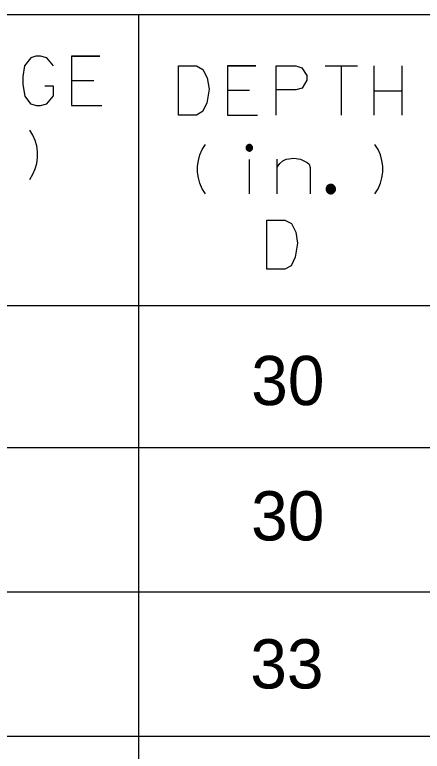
# Model space of a CAD drawing. Extents: x 635698 to 639877, y 296617 to 300175.
# Drawn here: x 639113.19 to 639138.03, y 299359.06 to 299403.96 of the extents above; entities that cross this region are included whole.
import ezdxf

# ---------------------------------------------------------------- set-up
doc = ezdxf.new("R2010")
doc.units = 0
doc.layers.add('1', color=7, linetype='Continuous')
doc.layers.add('3', color=7, linetype='Continuous')

msp = doc.modelspace()

# ---------------------------------------------------------------- linework, layer by layer
at = {"layer": '1'}
for p, q in [((639412.368, 299403.959), (639008.767, 299403.959)), ((639120.726, 299403.959), (639120.726, 299201.542)), ((639412.368, 299386.224), (639083.857, 299386.224)), ((639412.368, 299377.556), (639085.459, 299377.556)), ((639412.368, 299368.756), (639084.543, 299368.756)), ((639412.368, 299359.954), (639085.229, 299359.954))]:
    msp.add_line(p, q, dxfattribs=at)
for points in [[(639115.546, 299400.839), (639115.144, 299401.335), (639114.766, 299401.429), (639114.483, 299401.429), (639114.176, 299401.335), (639113.774, 299400.839), (639113.679, 299400.201), (639113.679, 299399.704), (639113.798, 299398.995), (639114.152, 299398.523), (639114.507, 299398.428), (639114.766, 299398.428), (639115.144, 299398.523), (639115.546, 299399.019), (639115.546, 299399.61), (639115.026, 299399.61)], [(639118.381, 299401.429), (639116.657, 299401.429), (639116.657, 299398.428), (639118.5, 299398.428)], [(639116.657, 299401.429), (639118.381, 299401.429)], [(639116.657, 299399.941), (639118.006, 299399.941)], [(639116.657, 299399.941), (639118.006, 299399.941)], [(639114.108, 299393.925), (639114.297, 299394.233), (639114.438, 299394.564), (639114.533, 299394.894), (639114.58, 299395.249), (639114.58, 299395.603), (639114.533, 299395.958), (639114.438, 299396.288), (639114.297, 299396.619), (639114.108, 299396.926)], [(639124.809, 299393.046), (639124.62, 299393.353), (639124.479, 299393.684), (639124.384, 299394.014), (639124.337, 299394.369), (639124.337, 299394.723), (639124.384, 299395.078), (639124.479, 299395.409), (639124.62, 299395.739), (639124.809, 299396.047)], [(639127.686, 299395.848), (639127.685, 299395.869), (639127.682, 299395.89), (639127.676, 299395.91), (639127.669, 299395.929), (639127.659, 299395.947), (639127.648, 299395.965), (639127.635, 299395.981), (639127.62, 299395.996), (639127.604, 299396.009), (639127.587, 299396.02), (639127.569, 299396.029), (639127.549, 299396.037), (639127.529, 299396.042), (639127.509, 299396.046), (639127.488, 299396.046), (639127.467, 299396.046), (639127.447, 299396.042), (639127.427, 299396.037), (639127.407, 299396.029), (639127.389, 299396.02), (639127.372, 299396.009), (639127.355, 299395.996), (639127.341, 299395.981), (639127.328, 299395.965), (639127.317, 299395.947), (639127.307, 299395.929), (639127.3, 299395.91), (639127.294, 299395.89), (639127.291, 299395.869), (639127.29, 299395.848), (639127.291, 299395.828), (639127.294, 299395.807), (639127.3, 299395.787), (639127.307, 299395.768), (639127.317, 299395.75), (639127.328, 299395.732), (639127.341, 299395.716), (639127.355, 299395.701), (639127.372, 299395.688), (639127.389, 299395.677), (639127.407, 299395.668), (639127.427, 299395.66), (639127.447, 299395.655), (639127.467, 299395.651), (639127.488, 299395.65), (639127.509, 299395.651), (639127.529, 299395.655), (639127.549, 299395.66), (639127.569, 299395.668), (639127.587, 299395.677), (639127.604, 299395.688), (639127.62, 299395.701), (639127.635, 299395.716), (639127.648, 299395.732), (639127.659, 299395.75), (639127.669, 299395.768), (639127.676, 299395.787), (639127.682, 299395.807), (639127.685, 299395.828), (639127.686, 299395.848)], [(639135.144, 299393.046), (639135.333, 299393.353), (639135.475, 299393.684), (639135.569, 299394.014), (639135.616, 299394.369), (639135.616, 299394.723), (639135.569, 299395.078), (639135.475, 299395.409), (639135.333, 299395.739), (639135.144, 299396.047)], [(639127.626, 299395.848), (639127.625, 299395.863), (639127.623, 299395.877), (639127.619, 299395.891), (639127.614, 299395.905), (639127.607, 299395.917), (639127.6, 299395.929), (639127.591, 299395.941), (639127.58, 299395.951), (639127.569, 299395.96), (639127.557, 299395.968), (639127.544, 299395.974), (639127.531, 299395.98), (639127.517, 299395.983), (639127.502, 299395.986), (639127.488, 299395.987), (639127.473, 299395.986), (639127.459, 299395.983), (639127.445, 299395.98), (639127.432, 299395.974), (639127.419, 299395.968), (639127.407, 299395.96), (639127.396, 299395.951), (639127.385, 299395.941), (639127.376, 299395.929), (639127.368, 299395.917), (639127.362, 299395.905), (639127.357, 299395.891), (639127.353, 299395.877), (639127.351, 299395.863), (639127.35, 299395.848), (639127.351, 299395.834), (639127.353, 299395.82), (639127.357, 299395.806), (639127.362, 299395.792), (639127.368, 299395.779), (639127.376, 299395.767), (639127.385, 299395.756), (639127.396, 299395.746), (639127.407, 299395.737), (639127.419, 299395.729), (639127.432, 299395.722), (639127.445, 299395.717), (639127.459, 299395.713), (639127.473, 299395.711), (639127.488, 299395.71), (639127.502, 299395.711), (639127.517, 299395.713), (639127.531, 299395.717), (639127.544, 299395.722), (639127.557, 299395.729), (639127.569, 299395.737), (639127.58, 299395.746), (639127.591, 299395.756), (639127.6, 299395.767), (639127.607, 299395.779), (639127.614, 299395.792), (639127.619, 299395.806), (639127.623, 299395.82), (639127.625, 299395.834), (639127.626, 299395.848)], [(639127.566, 299395.848), (639127.566, 299395.857), (639127.564, 299395.865), (639127.562, 299395.873), (639127.559, 299395.88), (639127.555, 299395.887), (639127.551, 299395.894), (639127.546, 299395.9), (639127.54, 299395.906), (639127.534, 299395.911), (639127.527, 299395.916), (639127.52, 299395.92), (639127.512, 299395.922), (639127.504, 299395.925), (639127.496, 299395.926), (639127.488, 299395.927), (639127.48, 299395.926), (639127.472, 299395.925), (639127.464, 299395.922), (639127.456, 299395.92), (639127.449, 299395.916), (639127.442, 299395.911), (639127.436, 299395.906), (639127.43, 299395.9), (639127.425, 299395.894), (639127.42, 299395.887), (639127.417, 299395.88), (639127.414, 299395.873), (639127.411, 299395.865), (639127.41, 299395.857), (639127.41, 299395.848), (639127.41, 299395.84), (639127.411, 299395.832), (639127.414, 299395.824), (639127.417, 299395.817), (639127.42, 299395.809), (639127.425, 299395.803), (639127.43, 299395.796), (639127.436, 299395.791), (639127.442, 299395.785), (639127.449, 299395.781), (639127.456, 299395.777), (639127.464, 299395.774), (639127.472, 299395.772), (639127.48, 299395.771), (639127.488, 299395.77), (639127.496, 299395.771), (639127.504, 299395.772), (639127.512, 299395.774), (639127.52, 299395.777), (639127.527, 299395.781), (639127.534, 299395.785), (639127.54, 299395.791), (639127.546, 299395.796), (639127.551, 299395.803), (639127.555, 299395.809), (639127.559, 299395.817), (639127.562, 299395.824), (639127.564, 299395.832), (639127.566, 299395.84), (639127.566, 299395.848)], [(639127.506, 299395.848), (639127.506, 299395.85), (639127.506, 299395.852), (639127.505, 299395.854), (639127.505, 299395.856), (639127.503, 299395.857), (639127.502, 299395.859), (639127.501, 299395.861), (639127.5, 299395.862), (639127.499, 299395.863), (639127.497, 299395.864), (639127.495, 299395.865), (639127.494, 299395.866), (639127.492, 299395.866), (639127.49, 299395.866), (639127.488, 299395.866), (639127.486, 299395.866), (639127.484, 299395.866), (639127.483, 299395.866), (639127.481, 299395.865), (639127.479, 299395.864), (639127.477, 299395.863), (639127.476, 299395.862), (639127.474, 299395.861), (639127.473, 299395.859), (639127.472, 299395.857), (639127.472, 299395.856), (639127.471, 299395.854), (639127.47, 299395.852), (639127.47, 299395.85), (639127.47, 299395.848), (639127.47, 299395.847), (639127.47, 299395.845), (639127.471, 299395.843), (639127.472, 299395.841), (639127.472, 299395.839), (639127.473, 299395.838), (639127.474, 299395.836), (639127.476, 299395.835), (639127.477, 299395.834), (639127.479, 299395.833), (639127.481, 299395.832), (639127.483, 299395.831), (639127.484, 299395.831), (639127.486, 299395.831), (639127.488, 299395.831), (639127.49, 299395.831), (639127.492, 299395.831), (639127.494, 299395.831), (639127.495, 299395.832), (639127.497, 299395.833), (639127.499, 299395.834), (639127.5, 299395.835), (639127.501, 299395.836), (639127.502, 299395.838), (639127.503, 299395.839), (639127.505, 299395.841), (639127.505, 299395.843), (639127.506, 299395.845), (639127.506, 299395.847), (639127.506, 299395.848)], [(639129.189, 299394.676), (639129.355, 299394.889), (639129.52, 299395.054), (639129.733, 299395.149), (639130.206, 299395.219), (639130.607, 299395.149), (639131.009, 299394.96), (639131.127, 299394.841), (639131.198, 299394.652), (639131.198, 299393.046)], [(639129.189, 299393.046), (639129.189, 299395.149)], [(639127.488, 299393.046), (639127.488, 299395.125)], [(639132.737, 299393.331), (639132.735, 299393.36), (639132.73, 299393.39), (639132.723, 299393.419), (639132.712, 299393.446), (639132.698, 299393.473), (639132.682, 299393.498), (639132.663, 299393.521), (639132.642, 299393.542), (639132.619, 299393.561), (639132.594, 299393.578), (639132.567, 299393.591), (639132.539, 299393.602), (639132.511, 299393.609), (639132.481, 299393.614), (639132.452, 299393.616), (639132.422, 299393.614), (639132.392, 299393.609), (639132.363, 299393.602), (639132.335, 299393.591), (639132.309, 299393.578), (639132.284, 299393.561), (639132.261, 299393.542), (639132.239, 299393.521), (639132.221, 299393.498), (639132.205, 299393.473), (639132.191, 299393.446), (639132.181, 299393.419), (639132.173, 299393.39), (639132.168, 299393.36), (639132.167, 299393.331), (639132.168, 299393.301), (639132.173, 299393.271), (639132.181, 299393.242), (639132.191, 299393.215), (639132.205, 299393.188), (639132.221, 299393.163), (639132.239, 299393.14), (639132.261, 299393.119), (639132.284, 299393.1), (639132.309, 299393.084), (639132.335, 299393.07), (639132.363, 299393.06), (639132.392, 299393.052), (639132.422, 299393.047), (639132.452, 299393.046), (639132.481, 299393.047), (639132.511, 299393.052), (639132.539, 299393.06), (639132.567, 299393.07), (639132.594, 299393.084), (639132.619, 299393.1), (639132.642, 299393.119), (639132.663, 299393.14), (639132.682, 299393.163), (639132.698, 299393.188), (639132.712, 299393.215), (639132.723, 299393.242), (639132.73, 299393.271), (639132.735, 299393.301), (639132.737, 299393.331)], [(639132.676, 299393.331), (639132.675, 299393.354), (639132.672, 299393.377), (639132.665, 299393.4), (639132.657, 299393.422), (639132.646, 299393.443), (639132.634, 299393.463), (639132.619, 299393.481), (639132.602, 299393.498), (639132.584, 299393.513), (639132.564, 299393.526), (639132.543, 299393.536), (639132.521, 299393.545), (639132.498, 299393.551), (639132.475, 299393.554), (639132.452, 299393.556), (639132.428, 299393.554), (639132.405, 299393.551), (639132.382, 299393.545), (639132.36, 299393.536), (639132.339, 299393.526), (639132.319, 299393.513), (639132.301, 299393.498), (639132.284, 299393.481), (639132.27, 299393.463), (639132.257, 299393.443), (639132.246, 299393.422), (639132.237, 299393.4), (639132.231, 299393.377), (639132.228, 299393.354), (639132.226, 299393.331), (639132.228, 299393.307), (639132.231, 299393.284), (639132.237, 299393.261), (639132.246, 299393.239), (639132.257, 299393.218), (639132.27, 299393.198), (639132.284, 299393.18), (639132.301, 299393.163), (639132.319, 299393.149), (639132.339, 299393.136), (639132.36, 299393.125), (639132.382, 299393.116), (639132.405, 299393.11), (639132.428, 299393.107), (639132.452, 299393.105), (639132.475, 299393.107), (639132.498, 299393.11), (639132.521, 299393.116), (639132.543, 299393.125), (639132.564, 299393.136), (639132.584, 299393.149), (639132.602, 299393.163), (639132.619, 299393.18), (639132.634, 299393.198), (639132.646, 299393.218), (639132.657, 299393.239), (639132.665, 299393.261), (639132.672, 299393.284), (639132.675, 299393.307), (639132.676, 299393.331)], [(639132.616, 299393.331), (639132.616, 299393.348), (639132.613, 299393.365), (639132.608, 299393.382), (639132.602, 299393.398), (639132.594, 299393.413), (639132.585, 299393.428), (639132.574, 299393.441), (639132.562, 299393.453), (639132.549, 299393.464), (639132.534, 299393.474), (639132.519, 299393.481), (639132.502, 299393.487), (639132.486, 299393.492), (639132.469, 299393.495), (639132.452, 299393.495), (639132.434, 299393.495), (639132.417, 299393.492), (639132.401, 299393.487), (639132.384, 299393.481), (639132.369, 299393.474), (639132.355, 299393.464), (639132.341, 299393.453), (639132.329, 299393.441), (639132.318, 299393.428), (639132.309, 299393.413), (639132.301, 299393.398), (639132.294, 299393.382), (639132.29, 299393.365), (639132.287, 299393.348), (639132.286, 299393.331), (639132.287, 299393.313), (639132.29, 299393.296), (639132.294, 299393.28), (639132.301, 299393.263), (639132.309, 299393.248), (639132.318, 299393.234), (639132.329, 299393.22), (639132.341, 299393.208), (639132.355, 299393.197), (639132.369, 299393.188), (639132.384, 299393.18), (639132.401, 299393.173), (639132.417, 299393.169), (639132.434, 299393.167), (639132.452, 299393.165), (639132.469, 299393.167), (639132.486, 299393.169), (639132.502, 299393.173), (639132.519, 299393.18), (639132.534, 299393.188), (639132.549, 299393.197), (639132.562, 299393.208), (639132.574, 299393.22), (639132.585, 299393.234), (639132.594, 299393.248), (639132.602, 299393.263), (639132.608, 299393.28), (639132.613, 299393.296), (639132.616, 299393.313), (639132.616, 299393.331)], [(639132.556, 299393.331), (639132.556, 299393.342), (639132.554, 299393.352), (639132.551, 299393.363), (639132.548, 299393.373), (639132.542, 299393.383), (639132.537, 299393.392), (639132.53, 299393.401), (639132.522, 299393.409), (639132.513, 299393.416), (639132.504, 299393.421), (639132.494, 299393.427), (639132.484, 299393.43), (639132.473, 299393.433), (639132.463, 299393.435), (639132.452, 299393.435), (639132.441, 299393.435), (639132.43, 299393.433), (639132.419, 299393.43), (639132.409, 299393.427), (639132.399, 299393.421), (639132.39, 299393.416), (639132.381, 299393.409), (639132.374, 299393.401), (639132.367, 299393.392), (639132.36, 299393.383), (639132.356, 299393.373), (639132.352, 299393.363), (639132.349, 299393.352), (639132.347, 299393.342), (639132.346, 299393.331), (639132.347, 299393.32), (639132.349, 299393.309), (639132.352, 299393.298), (639132.356, 299393.288), (639132.36, 299393.278), (639132.367, 299393.269), (639132.374, 299393.26), (639132.381, 299393.253), (639132.39, 299393.246), (639132.399, 299393.239), (639132.409, 299393.235), (639132.419, 299393.231), (639132.43, 299393.228), (639132.441, 299393.226), (639132.452, 299393.225), (639132.463, 299393.226), (639132.473, 299393.228), (639132.484, 299393.231), (639132.494, 299393.235), (639132.504, 299393.239), (639132.513, 299393.246), (639132.522, 299393.253), (639132.53, 299393.26), (639132.537, 299393.269), (639132.542, 299393.278), (639132.548, 299393.288), (639132.551, 299393.298), (639132.554, 299393.309), (639132.556, 299393.32), (639132.556, 299393.331)], [(639132.497, 299393.331), (639132.496, 299393.335), (639132.496, 299393.34), (639132.494, 299393.345), (639132.493, 299393.349), (639132.49, 299393.353), (639132.488, 299393.357), (639132.485, 299393.361), (639132.482, 299393.364), (639132.478, 299393.367), (639132.474, 299393.369), (639132.47, 299393.372), (639132.465, 299393.373), (639132.461, 299393.375), (639132.456, 299393.375), (639132.452, 299393.376), (639132.447, 299393.375), (639132.442, 299393.375), (639132.438, 299393.373), (639132.433, 299393.372), (639132.429, 299393.369), (639132.425, 299393.367), (639132.422, 299393.364), (639132.418, 299393.361), (639132.415, 299393.357), (639132.412, 299393.353), (639132.41, 299393.349), (639132.409, 299393.345), (639132.408, 299393.34), (639132.407, 299393.335), (639132.407, 299393.331), (639132.407, 299393.326), (639132.408, 299393.321), (639132.409, 299393.317), (639132.41, 299393.312), (639132.412, 299393.308), (639132.415, 299393.304), (639132.418, 299393.301), (639132.422, 299393.297), (639132.425, 299393.294), (639132.429, 299393.291), (639132.433, 299393.289), (639132.438, 299393.288), (639132.442, 299393.287), (639132.447, 299393.286), (639132.452, 299393.286), (639132.456, 299393.286), (639132.461, 299393.287), (639132.465, 299393.288), (639132.47, 299393.289), (639132.474, 299393.291), (639132.478, 299393.294), (639132.482, 299393.297), (639132.485, 299393.301), (639132.488, 299393.304), (639132.49, 299393.308), (639132.493, 299393.312), (639132.494, 299393.317), (639132.496, 299393.321), (639132.496, 299393.326), (639132.497, 299393.331)], [(639128.563, 299391.441), (639129.65, 299391.441), (639130.051, 299391.229), (639130.311, 299390.709), (639130.429, 299390.024), (639130.288, 299389.173), (639130.028, 299388.653), (639129.65, 299388.44), (639128.563, 299388.44), (639128.563, 299391.441)]]:
    msp.add_lwpolyline(points, dxfattribs=at)
at = {"layer": '3'}
for points in [[(639123.172, 299400.839), (639124.258, 299400.839), (639124.66, 299400.627), (639124.92, 299400.107), (639125.038, 299399.422), (639124.897, 299398.571), (639124.636, 299398.051), (639124.258, 299397.838), (639123.172, 299397.838), (639123.172, 299400.839)], [(639127.874, 299400.839), (639126.149, 299400.839), (639126.149, 299397.838), (639127.992, 299397.838)], [(639126.149, 299400.839), (639127.874, 299400.839)], [(639129.126, 299397.838), (639129.126, 299400.839), (639130.331, 299400.839), (639130.685, 299400.721), (639130.992, 299400.249), (639130.992, 299399.965), (639130.709, 299399.492), (639130.331, 299399.374), (639129.126, 299399.374)], [(639132.103, 299400.839), (639134.088, 299400.839)], [(639133.096, 299397.838), (639133.096, 299400.839)], [(639133.096, 299397.838), (639133.096, 299400.839)], [(639135.08, 299400.839), (639135.08, 299397.838)], [(639136.781, 299400.839), (639136.781, 299397.838)], [(639126.149, 299399.351), (639127.499, 299399.351)], [(639126.149, 299399.351), (639127.499, 299399.351)], [(639135.08, 299399.327), (639136.781, 299399.327)]]:
    msp.add_lwpolyline(points, dxfattribs=at)

# ---------------------------------------------------------------- texts
for s, p in [('30', (639127.602, 299380.162)), ('30', (639127.596, 299371.913)), ('33', (639127.545, 299362.89))]:
    msp.add_text(s, height=3.001, dxfattribs=at).set_placement(p)

doc.saveas('drawing.dxf')
